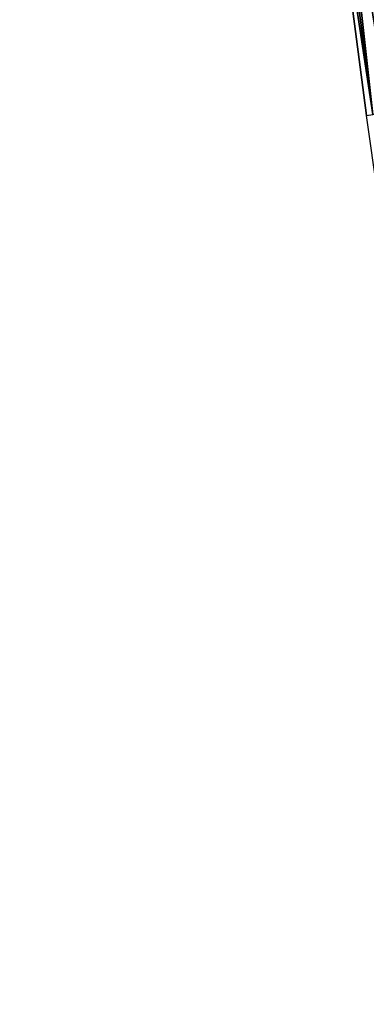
# Model space of a CAD drawing. Header units: feet. Extents: x 2004186 to 2014793, y 836912 to 864902.
# Tile 868 of 974: x 2004215 to 2004237, y 860147 to 860209. Entities that reach past the tile are written whole.
import ezdxf

# ---------------------------------------------------------------- set-up
doc = ezdxf.new("R2010")
doc.units = ezdxf.units.FT
doc.header["$LTSCALE"] = 100
doc.header["$MEASUREMENT"] = 0
doc.layers.add('I-77 SB_MM21-27-Surface-Border', color=7, linetype='Continuous')
doc.layers.add('I-77 SB_MM21-27-Surface-TIN', color=7, linetype='Continuous')

msp = doc.modelspace()

# ---------------------------------------------------------------- linework, layer by layer
at = {"layer": 'I-77 SB_MM21-27-Surface-Border', "color": 3, "linetype": 'ByBlock', "lineweight": -2}
msp.add_polyline3d([(2004252.870108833, 860103.8409627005, 444.0380058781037), (2004249.201917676, 860123.5099092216, 444.2327961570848), (2004246.285351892, 860143.4933073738, 444.4230287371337), (2004243.475219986, 860163.2940645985, 444.6132710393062), (2004239.873171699, 860182.9813778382, 444.8886910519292), (2004237.063280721, 860202.7804374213, 445.2187724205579), (2004234.431715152, 860222.858847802, 445.4857570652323), (2004231.944270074, 860242.7016462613, 445.7620368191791), (2004229.456853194, 860262.5442197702, 446.0536782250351), (2004227.167916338, 860282.4114053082, 446.3633581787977), (2004225.211631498, 860302.5149152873, 446.6819701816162), (2004223.977247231, 860322.4992080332, 447.0063611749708), (2004221.947883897, 860342.3940110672, 447.3507362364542), (2004220.31599993, 860362.3336496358, 447.6799677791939), (2004218.196151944, 860382.364352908, 448.0843998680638), (2004215.394704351, 860402.1787814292, 448.5107952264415)], dxfattribs=at)
at = {"layer": 'I-77 SB_MM21-27-Surface-TIN', "color": 128, "linetype": 'ByBlock', "lineweight": -2}
for points in [[(2004237.2097866, 860223.2085923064, 445.3855589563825), (2004236.81293187, 860223.1585281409, 445.4067385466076), (2004239.63733271, 860203.146849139, 445.1298683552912)], [(2004234.82858612, 860222.9087824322, 445.4734120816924), (2004234.431715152, 860222.858847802, 445.4857570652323), (2004237.459290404, 860202.8367965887, 445.2060721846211)], [(2004234.431715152, 860222.858847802, 445.4857570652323), (2004237.063280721, 860202.7804374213, 445.2187724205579), (2004237.459290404, 860202.8367965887, 445.2060721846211)], [(2004235.225442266, 860222.9588353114, 445.4530022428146), (2004234.82858612, 860222.9087824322, 445.4734120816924), (2004237.459290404, 860202.8367965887, 445.2060721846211)], [(2004236.019172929, 860223.0587945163, 445.422177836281), (2004235.225442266, 860222.9588353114, 445.4530022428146), (2004238.449289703, 860202.977870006, 445.1598670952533)], [(2004235.225442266, 860222.9588353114, 445.4530022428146), (2004237.459290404, 860202.8367965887, 445.2060721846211), (2004238.449289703, 860202.977870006, 445.1598670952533)], [(2004236.416065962, 860223.1085531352, 445.4218372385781), (2004236.019172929, 860223.0587945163, 445.422177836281), (2004239.043323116, 860203.0622756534, 445.1517795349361)], [(2004236.019172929, 860223.0587945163, 445.422177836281), (2004238.647294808, 860203.0060477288, 445.1536702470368), (2004239.043323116, 860203.0622756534, 445.1517795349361)], [(2004236.019172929, 860223.0587945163, 445.422177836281), (2004238.449289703, 860202.977870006, 445.1598670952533), (2004238.647294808, 860203.0060477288, 445.1536702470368)], [(2004236.81293187, 860223.1585281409, 445.4067385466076), (2004236.416065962, 860223.1085531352, 445.4218372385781), (2004239.439333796, 860203.1186277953, 445.1396579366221)], [(2004236.416065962, 860223.1085531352, 445.4218372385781), (2004239.043323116, 860203.0622756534, 445.1517795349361), (2004239.439333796, 860203.1186277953, 445.1396579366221)], [(2004236.81293187, 860223.1585281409, 445.4067385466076), (2004239.439333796, 860203.1186277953, 445.1396579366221), (2004239.63733271, 860203.146849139, 445.1298683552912)]]:
    msp.add_3dface(points, dxfattribs=at)

doc.saveas('drawing.dxf')
